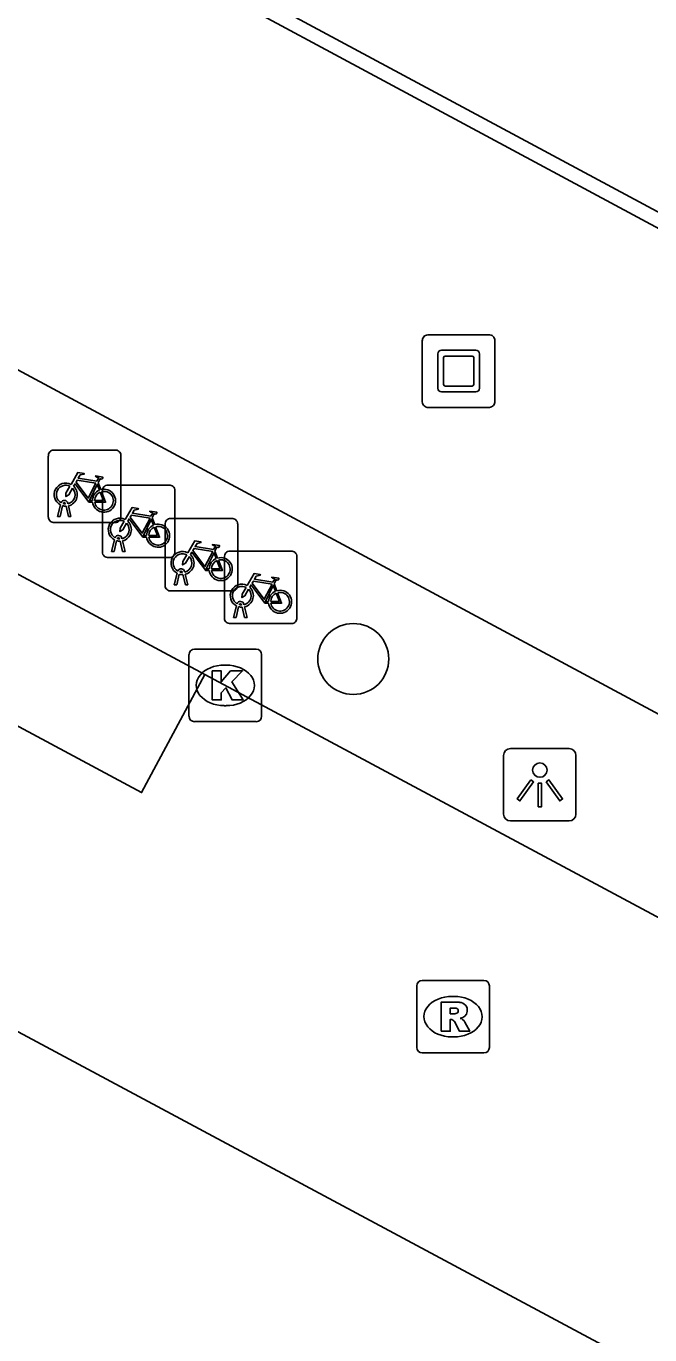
# Model space of a CAD drawing. Extents: x 159489 to 160304, y 383826 to 384530.
# Drawn here: x 159700.71 to 159709.31, y 384260.03 to 384278.07 of the extents above; entities that cross this region are included whole.
import ezdxf

# ---------------------------------------------------------------- set-up
doc = ezdxf.new("R2010")
doc.units = 0
for name, color, linetype in [('IMGEO_Boom', 7, 'Continuous'), ('IMGEO_Fietsenrek', 7, 'Continuous'), ('IMGEO_Kolk', 7, 'Continuous'), ('IMGEO_Kunstobject', 7, 'Continuous'), ('IMGEO_Lichtpunt', 7, 'Continuous'), ('IMGEO_Lijnafwatering', 7, 'Continuous'), ('IMGEO_Rijbaan_lokaal_gesloten', 7, 'Continuous'), ('IMGEO_Rioolput', 7, 'Continuous'), ('IMGEO_Voetpad_open', 7, 'Continuous')]:
    doc.layers.add(name, color=color, linetype=linetype)

msp = doc.modelspace()

# ---------------------------------------------------------------- linework, layer by layer
at = {"layer": 'IMGEO_Boom'}
msp.add_circle((159705.22, 384269.348), 0.489, dxfattribs=at)
at = {"layer": 'IMGEO_Fietsenrek'}
for p, q in [((159701.093, 384272.228), (159701.934, 384272.228)), ((159701.934, 384272.228), (159701.093, 384272.228)), ((159702.018, 384272.153), (159702.018, 384271.312)), ((159702.018, 384271.312), (159702.018, 384272.153)), ((159701.018, 384271.303), (159701.018, 384272.144)), ((159701.018, 384272.144), (159701.018, 384271.303)), ((159701.705, 384271.777), (159701.741, 384271.682)), ((159701.763, 384270.82), (159701.763, 384271.661)), ((159701.763, 384271.661), (159701.763, 384270.82)), ((159701.838, 384271.745), (159702.679, 384271.745)), ((159702.679, 384271.745), (159701.838, 384271.745)), ((159702.763, 384271.67), (159702.763, 384270.829)), ((159702.763, 384270.829), (159702.763, 384271.67)), ((159701.145, 384271.312), (159701.184, 384271.472)), ((159701.214, 384271.46), (159701.179, 384271.312)), ((159701.256, 384271.484), (159701.255, 384271.488)), ((159701.297, 384271.312), (159701.263, 384271.454)), ((159701.287, 384271.495), (159701.288, 384271.488)), ((159701.295, 384271.458), (159701.33, 384271.312)), ((159701.179, 384271.312), (159701.145, 384271.312)), ((159701.33, 384271.312), (159701.297, 384271.312)), ((159702.45, 384271.294), (159702.486, 384271.199)), ((159702.702, 384271.285), (159703.543, 384271.285)), ((159703.543, 384271.285), (159702.702, 384271.285)), ((159701.943, 384271.228), (159701.102, 384271.228)), ((159701.102, 384271.228), (159701.943, 384271.228)), ((159702.627, 384270.36), (159702.627, 384271.201)), ((159702.627, 384271.201), (159702.627, 384270.36)), ((159703.627, 384271.21), (159703.627, 384270.369)), ((159703.627, 384270.369), (159703.627, 384271.21)), ((159701.89, 384270.829), (159701.929, 384270.989)), ((159701.959, 384270.977), (159701.924, 384270.829)), ((159702.001, 384271.001), (159702, 384271.005)), ((159702.042, 384270.829), (159702.008, 384270.971)), ((159702.032, 384271.012), (159702.033, 384271.005)), ((159702.04, 384270.975), (159702.075, 384270.829)), ((159702.688, 384270.745), (159701.847, 384270.745)), ((159701.847, 384270.745), (159702.688, 384270.745)), ((159701.924, 384270.829), (159701.89, 384270.829)), ((159702.075, 384270.829), (159702.042, 384270.829)), ((159703.314, 384270.834), (159703.35, 384270.739)), ((159703.444, 384269.91), (159703.444, 384270.751)), ((159703.444, 384270.751), (159703.444, 384269.91)), ((159703.519, 384270.835), (159704.36, 384270.835)), ((159704.36, 384270.835), (159703.519, 384270.835)), ((159704.444, 384270.76), (159704.444, 384269.919)), ((159704.444, 384269.919), (159704.444, 384270.76)), ((159702.754, 384270.369), (159702.793, 384270.529)), ((159702.865, 384270.541), (159702.864, 384270.545)), ((159702.896, 384270.552), (159702.897, 384270.545)), ((159702.788, 384270.369), (159702.754, 384270.369)), ((159702.823, 384270.517), (159702.788, 384270.369)), ((159702.906, 384270.369), (159702.872, 384270.511)), ((159702.904, 384270.515), (159702.939, 384270.369)), ((159702.939, 384270.369), (159702.906, 384270.369)), ((159704.131, 384270.384), (159704.167, 384270.289)), ((159703.552, 384270.285), (159702.711, 384270.285)), ((159702.711, 384270.285), (159703.552, 384270.285)), ((159703.571, 384269.919), (159703.61, 384270.079)), ((159703.64, 384270.067), (159703.605, 384269.919)), ((159703.682, 384270.091), (159703.681, 384270.095)), ((159703.723, 384269.919), (159703.689, 384270.061)), ((159703.713, 384270.102), (159703.714, 384270.095)), ((159703.721, 384270.065), (159703.756, 384269.919)), ((159704.369, 384269.835), (159703.528, 384269.835)), ((159703.528, 384269.835), (159704.369, 384269.835)), ((159703.605, 384269.919), (159703.571, 384269.919)), ((159703.756, 384269.919), (159703.723, 384269.919))]:
    msp.add_line(p, q, dxfattribs=at)
for points in [[(159701.331, 384271.754), (159701.426, 384271.918), (159701.512, 384271.904), (159701.514, 384271.895), (159701.458, 384271.884), (159701.431, 384271.839), (159701.687, 384271.798)], [(159701.674, 384271.773), (159701.417, 384271.814), (159701.4, 384271.785), (159701.567, 384271.565), (159701.674, 384271.773)], [(159701.687, 384271.798), (159701.712, 384271.847), (159701.706, 384271.851), (159701.683, 384271.855), (159701.671, 384271.862), (159701.67, 384271.865), (159701.672, 384271.87), (159701.767, 384271.855), (159701.769, 384271.845), (159701.759, 384271.832), (159701.747, 384271.826), (159701.733, 384271.832), (159701.705, 384271.777)], [(159701.352, 384271.702), (159701.3, 384271.612), (159701.26, 384271.587), (159701.261, 384271.634), (159701.316, 384271.728)], [(159701.627, 384271.51), (159701.577, 384271.51), (159701.386, 384271.761), (159701.367, 384271.729)], [(159701.722, 384271.675), (159701.692, 384271.752), (159701.583, 384271.534), (159701.626, 384271.534)], [(159701.656, 384271.534), (159701.776, 384271.533), (159701.732, 384271.647)], [(159701.752, 384271.654), (159701.807, 384271.509), (159701.657, 384271.509)], [(159702.076, 384271.271), (159702.171, 384271.435), (159702.257, 384271.421), (159702.259, 384271.412), (159702.203, 384271.401), (159702.176, 384271.356), (159702.432, 384271.315)], [(159702.097, 384271.219), (159702.045, 384271.129), (159702.005, 384271.104), (159702.006, 384271.151), (159702.061, 384271.245)], [(159702.372, 384271.027), (159702.322, 384271.027), (159702.131, 384271.278), (159702.112, 384271.246)], [(159702.419, 384271.29), (159702.162, 384271.331), (159702.145, 384271.302), (159702.312, 384271.082), (159702.419, 384271.29)], [(159702.467, 384271.192), (159702.437, 384271.269), (159702.328, 384271.051), (159702.371, 384271.051)], [(159702.432, 384271.315), (159702.457, 384271.364), (159702.451, 384271.368), (159702.428, 384271.372), (159702.416, 384271.379), (159702.415, 384271.382), (159702.417, 384271.387), (159702.512, 384271.372), (159702.514, 384271.362), (159702.504, 384271.349), (159702.492, 384271.343), (159702.478, 384271.349), (159702.45, 384271.294)], [(159702.401, 384271.051), (159702.521, 384271.05), (159702.477, 384271.164)], [(159702.497, 384271.171), (159702.552, 384271.026), (159702.402, 384271.026)], [(159702.94, 384270.811), (159703.035, 384270.975), (159703.121, 384270.961), (159703.123, 384270.952), (159703.067, 384270.941), (159703.04, 384270.896), (159703.296, 384270.855)], [(159703.296, 384270.855), (159703.321, 384270.904), (159703.315, 384270.908), (159703.292, 384270.912), (159703.28, 384270.919), (159703.279, 384270.922), (159703.281, 384270.927), (159703.376, 384270.912), (159703.378, 384270.902), (159703.368, 384270.889), (159703.356, 384270.883), (159703.342, 384270.889), (159703.314, 384270.834)], [(159702.961, 384270.759), (159702.909, 384270.669), (159702.869, 384270.644), (159702.87, 384270.691), (159702.925, 384270.785)], [(159703.236, 384270.567), (159703.186, 384270.567), (159702.995, 384270.818), (159702.976, 384270.786)], [(159703.283, 384270.83), (159703.026, 384270.871), (159703.009, 384270.842), (159703.176, 384270.622), (159703.283, 384270.83)], [(159703.331, 384270.732), (159703.301, 384270.809), (159703.192, 384270.591), (159703.235, 384270.591)], [(159703.265, 384270.591), (159703.385, 384270.59), (159703.341, 384270.704)], [(159703.361, 384270.711), (159703.416, 384270.566), (159703.266, 384270.566)], [(159703.757, 384270.361), (159703.852, 384270.525), (159703.938, 384270.511), (159703.94, 384270.502), (159703.884, 384270.491), (159703.857, 384270.446), (159704.113, 384270.405)], [(159704.053, 384270.117), (159704.003, 384270.117), (159703.812, 384270.368), (159703.793, 384270.336)], [(159704.1, 384270.38), (159703.843, 384270.421), (159703.826, 384270.392), (159703.993, 384270.172), (159704.1, 384270.38)], [(159704.148, 384270.282), (159704.118, 384270.359), (159704.009, 384270.141), (159704.052, 384270.141)], [(159704.113, 384270.405), (159704.138, 384270.454), (159704.132, 384270.458), (159704.109, 384270.462), (159704.097, 384270.469), (159704.096, 384270.472), (159704.098, 384270.477), (159704.193, 384270.462), (159704.195, 384270.452), (159704.185, 384270.439), (159704.173, 384270.433), (159704.159, 384270.439), (159704.131, 384270.384)], [(159703.778, 384270.309), (159703.726, 384270.219), (159703.686, 384270.194), (159703.687, 384270.241), (159703.742, 384270.335)], [(159704.082, 384270.141), (159704.202, 384270.14), (159704.158, 384270.254)], [(159704.178, 384270.261), (159704.233, 384270.116), (159704.083, 384270.116)]]:
    msp.add_lwpolyline(points, dxfattribs=at)
for centre, radius, start, end in [((159701.096, 384272.15), 0.0779, 92.4484, 184.2845), ((159701.096, 384272.15), 0.0779, 92.4484, 184.2845), ((159701.94, 384272.15), 0.0779, 2.4484, 94.2845), ((159701.94, 384272.15), 0.0779, 2.4484, 94.2845), ((159701.258, 384271.613), 0.159, 62.6766, 242.1369), ((159701.258, 384271.613), 0.129, 63.3192, 238.903), ((159701.258, 384271.613), 0.129, 283.6043, 43.4302), ((159701.258, 384271.613), 0.159, 283.5766, 46.6042), ((159701.785, 384271.529), 0.159, 113.3408, 178.3217), ((159701.785, 384271.529), 0.159, 187.0065, 105.7708), ((159701.785, 384271.529), 0.129, 113.923, 177.9556), ((159701.785, 384271.529), 0.129, 188.6715, 104.5883), ((159701.841, 384271.667), 0.0779, 92.4484, 184.2845), ((159701.841, 384271.667), 0.0779, 92.4484, 184.2845), ((159702.685, 384271.667), 0.0779, 2.4484, 94.2845), ((159702.685, 384271.667), 0.0779, 2.4484, 94.2845), ((159701.238, 384271.484), 0.0499, 12.8025, 158.6934), ((159701.258, 384271.613), 0.159, 253.9967, 271.7867), ((159701.238, 384271.484), 0.0174, 12.8025, 163.4502), ((159701.258, 384271.613), 0.129, 253.415, 269.0204), ((159701.096, 384271.306), 0.0779, 182.4484, 274.2845), ((159701.096, 384271.306), 0.0779, 182.4484, 274.2845), ((159702.003, 384271.13), 0.159, 62.6766, 242.1369), ((159702.003, 384271.13), 0.129, 63.3192, 238.903), ((159701.94, 384271.306), 0.0779, 272.4484, 4.2845), ((159701.94, 384271.306), 0.0779, 272.4484, 4.2845), ((159702.003, 384271.13), 0.159, 283.5766, 46.6042), ((159702.705, 384271.207), 0.0779, 92.4484, 184.2845), ((159702.705, 384271.207), 0.0779, 92.4484, 184.2845), ((159703.549, 384271.207), 0.0779, 2.4484, 94.2845), ((159703.549, 384271.207), 0.0779, 2.4484, 94.2845), ((159702.003, 384271.13), 0.129, 283.6043, 43.4302), ((159702.53, 384271.046), 0.159, 113.3408, 178.3217), ((159702.53, 384271.046), 0.159, 187.0065, 105.7708), ((159702.53, 384271.046), 0.129, 113.923, 177.9556), ((159702.53, 384271.046), 0.129, 188.6715, 104.5883), ((159701.983, 384271.001), 0.0499, 12.8025, 158.6934), ((159702.003, 384271.13), 0.159, 253.9967, 271.7867), ((159701.983, 384271.001), 0.0174, 12.8025, 163.4502), ((159702.003, 384271.13), 0.129, 253.415, 269.0204), ((159701.841, 384270.823), 0.0779, 182.4484, 274.2845), ((159701.841, 384270.823), 0.0779, 182.4484, 274.2845), ((159702.685, 384270.823), 0.0779, 272.4484, 4.2845), ((159702.685, 384270.823), 0.0779, 272.4484, 4.2845), ((159702.867, 384270.67), 0.159, 62.6766, 242.1369), ((159702.867, 384270.67), 0.129, 63.3192, 238.903), ((159702.867, 384270.67), 0.129, 283.6043, 43.4302), ((159702.867, 384270.67), 0.159, 283.5766, 46.6042), ((159703.394, 384270.586), 0.159, 113.3408, 178.3217), ((159703.394, 384270.586), 0.159, 187.0065, 105.7708), ((159703.394, 384270.586), 0.129, 113.923, 177.9556), ((159703.394, 384270.586), 0.129, 188.6715, 104.5883), ((159703.522, 384270.757), 0.0779, 92.4484, 184.2845), ((159703.522, 384270.757), 0.0779, 92.4484, 184.2845), ((159704.366, 384270.757), 0.0779, 2.4484, 94.2845), ((159704.366, 384270.757), 0.0779, 2.4484, 94.2845), ((159702.847, 384270.541), 0.0499, 12.8025, 158.6934), ((159702.847, 384270.541), 0.0174, 12.8025, 163.4502), ((159702.867, 384270.67), 0.129, 253.415, 269.0204), ((159702.705, 384270.363), 0.0779, 182.4484, 274.2845), ((159702.705, 384270.363), 0.0779, 182.4484, 274.2845), ((159702.867, 384270.67), 0.159, 253.9967, 271.7867), ((159703.684, 384270.22), 0.159, 62.6766, 242.1369), ((159703.549, 384270.363), 0.0779, 272.4484, 4.2845), ((159703.549, 384270.363), 0.0779, 272.4484, 4.2845), ((159703.684, 384270.22), 0.129, 63.3192, 238.903), ((159703.684, 384270.22), 0.129, 283.6043, 43.4302), ((159703.684, 384270.22), 0.159, 283.5766, 46.6042), ((159704.211, 384270.136), 0.159, 113.3408, 178.3217), ((159704.211, 384270.136), 0.159, 187.0065, 105.7708), ((159704.211, 384270.136), 0.129, 113.923, 177.9556), ((159704.211, 384270.136), 0.129, 188.6715, 104.5883), ((159703.664, 384270.091), 0.0499, 12.8025, 158.6934), ((159703.684, 384270.22), 0.159, 253.9967, 271.7867), ((159703.664, 384270.091), 0.0174, 12.8025, 163.4502), ((159703.684, 384270.22), 0.129, 253.415, 269.0204), ((159703.522, 384269.913), 0.0779, 182.4484, 274.2845), ((159703.522, 384269.913), 0.0779, 182.4484, 274.2845), ((159704.366, 384269.913), 0.0779, 272.4484, 4.2845), ((159704.366, 384269.913), 0.0779, 272.4484, 4.2845)]:
    msp.add_arc(centre, radius, start, end, dxfattribs=at)
at = {"layer": 'IMGEO_Kolk'}
for p, q in [((159703.031, 384269.484), (159703.883, 384269.484)), ((159702.956, 384268.558), (159702.956, 384269.41)), ((159703.444, 384269.264), (159703.469, 384269.264)), ((159703.957, 384269.41), (159703.957, 384268.558)), ((159703.467, 384268.704), (159703.442, 384268.704)), ((159703.883, 384268.484), (159703.031, 384268.484))]:
    msp.add_line(p, q, dxfattribs=at)
for points in [[(159703.031, 384269.484), (159703.883, 384269.484)], [(159702.956, 384268.558), (159702.956, 384269.41)], [(159703.957, 384269.41), (159703.957, 384268.558)], [(159703.277, 384269.184), (159703.4, 384269.184), (159703.4, 384269.033), (159703.53, 384269.184), (159703.694, 384269.184), (159703.548, 384269.033), (159703.701, 384268.784), (159703.549, 384268.784), (159703.464, 384268.948), (159703.4, 384268.881), (159703.4, 384268.784), (159703.277, 384268.784), (159703.277, 384269.184)], [(159703.883, 384268.484), (159703.031, 384268.484)]]:
    msp.add_lwpolyline(points, dxfattribs=at)
for centre, start, end in [((159703.033, 384269.408), 91.552, 178.448), ((159703.033, 384269.408), 91.552, 178.448), ((159703.881, 384269.408), 1.552, 88.448), ((159703.881, 384269.408), 1.552, 88.448), ((159703.033, 384268.56), 181.552, 268.448), ((159703.033, 384268.56), 181.552, 268.448), ((159703.881, 384268.56), 271.552, 358.448), ((159703.881, 384268.56), 271.552, 358.448)]:
    msp.add_arc(centre, 0.0765, start, end, dxfattribs=at)
for centre, major_axis, ratio, start_param, end_param in [((159703.443, 384268.984), (-0.387, 0.002), 0.722429, 4.712389, 7.853982), ((159703.468, 384268.984), (-0.39, 0.002), 0.717154, 1.570796, 4.712389)]:
    msp.add_ellipse(centre, major_axis=major_axis, ratio=ratio, start_param=start_param, end_param=end_param, dxfattribs=at)
at = {"layer": 'IMGEO_Kunstobject'}
for p, q in [((159707.087, 384273.815), (159706.246, 384273.815)), ((159707.087, 384273.815), (159706.246, 384273.815)), ((159706.171, 384273.731), (159706.171, 384272.89)), ((159706.171, 384273.731), (159706.171, 384272.89)), ((159706.435, 384273.603), (159706.909, 384273.603)), ((159707.171, 384272.899), (159707.171, 384273.74)), ((159707.171, 384272.899), (159707.171, 384273.74)), ((159706.385, 384273.079), (159706.385, 384273.553)), ((159706.465, 384273.503), (159706.465, 384273.129)), ((159706.859, 384273.523), (159706.485, 384273.523)), ((159706.879, 384273.129), (159706.879, 384273.503)), ((159706.959, 384273.553), (159706.959, 384273.079)), ((159706.485, 384273.109), (159706.859, 384273.109)), ((159706.909, 384273.029), (159706.435, 384273.029)), ((159706.255, 384272.815), (159707.096, 384272.815)), ((159706.255, 384272.815), (159707.096, 384272.815))]:
    msp.add_line(p, q, dxfattribs=at)
for centre, radius, start, end in [((159706.249, 384273.737), 0.0779, 92.4484, 184.2845), ((159706.249, 384273.737), 0.0779, 92.4484, 184.2845), ((159707.093, 384273.737), 0.0779, 2.4484, 94.2845), ((159707.093, 384273.737), 0.0779, 2.4484, 94.2845), ((159706.435, 384273.553), 0.05, 90, 180), ((159706.909, 384273.553), 0.05, 360, 90), ((159706.485, 384273.503), 0.02, 90, 180), ((159706.859, 384273.503), 0.02, 360, 90), ((159706.435, 384273.079), 0.05, 180, 270), ((159706.485, 384273.129), 0.02, 180, 270), ((159706.859, 384273.129), 0.02, 270, 0), ((159706.909, 384273.079), 0.05, 270, 0), ((159706.249, 384272.893), 0.0779, 182.4484, 274.2845), ((159706.249, 384272.893), 0.0779, 182.4484, 274.2845), ((159707.093, 384272.893), 0.0779, 272.4484, 4.2845), ((159707.093, 384272.893), 0.0779, 272.4484, 4.2845)]:
    msp.add_arc(centre, radius, start, end, dxfattribs=at)
at = {"layer": 'IMGEO_Lichtpunt'}
for p, q in [((159707.292, 384268.018), (159707.292, 384267.211)), ((159707.292, 384268.018), (159707.292, 384267.211)), ((159708.194, 384268.113), (159707.386, 384268.113)), ((159708.194, 384268.113), (159707.386, 384268.113)), ((159708.288, 384267.211), (159708.288, 384268.018)), ((159708.288, 384267.211), (159708.288, 384268.018)), ((159707.386, 384267.117), (159708.194, 384267.117)), ((159707.386, 384267.117), (159708.194, 384267.117))]:
    msp.add_line(p, q, dxfattribs=at)
for points in [[(159707.666, 384267.682), (159707.705, 384267.654), (159707.517, 384267.392), (159707.479, 384267.419), (159707.666, 384267.682)], [(159707.878, 384267.654), (159707.916, 384267.681), (159708.103, 384267.419), (159708.064, 384267.391), (159707.878, 384267.654)], [(159707.768, 384267.634), (159707.815, 384267.634), (159707.815, 384267.312), (159707.768, 384267.312), (159707.768, 384267.634)]]:
    msp.add_lwpolyline(points, dxfattribs=at)
msp.add_circle((159707.791, 384267.816), 0.0994, dxfattribs=at)
for centre, start, end in [((159707.386, 384268.018), 90, 180), ((159707.386, 384268.018), 90, 180), ((159708.194, 384268.018), 0, 90), ((159708.194, 384268.018), 0, 90), ((159707.386, 384267.211), 180, 270), ((159707.386, 384267.211), 180, 270), ((159708.194, 384267.211), 270, 0), ((159708.194, 384267.211), 270, 360)]:
    msp.add_arc(centre, 0.0946, start, end, dxfattribs=at)
at = {"layer": 'IMGEO_Lijnafwatering'}
msp.add_lwpolyline([(159711.214, 384274.544), (159694.446, 384283.552)], dxfattribs=at)
at = {"layer": 'IMGEO_Rijbaan_lokaal_gesloten'}
for points in [[(159698.359, 384271.717), (159697.486, 384270.09), (159702.303, 384267.507), (159703.175, 384269.135)], [(159703.175, 384269.135), (159718.689, 384260.816)], [(159711.716, 384258.252), (159698.746, 384265.2)]]:
    msp.add_lwpolyline(points, dxfattribs=at)
at = {"layer": 'IMGEO_Rioolput'}
for p, q in [((159706.094, 384263.992), (159706.094, 384264.844)), ((159706.169, 384264.918), (159707.021, 384264.918)), ((159707.095, 384264.844), (159707.095, 384263.992)), ((159706.582, 384264.698), (159706.607, 384264.698)), ((159706.605, 384264.138), (159706.58, 384264.138)), ((159707.021, 384263.918), (159706.169, 384263.918))]:
    msp.add_line(p, q, dxfattribs=at)
for points in [[(159706.094, 384263.992), (159706.094, 384264.844)], [(159706.169, 384264.918), (159707.021, 384264.918)], [(159707.095, 384264.844), (159707.095, 384263.992)], [(159706.683, 384264.616), (159706.431, 384264.618), (159706.431, 384264.218)], [(159706.609, 384264.537), (159706.555, 384264.537), (159706.555, 384264.456)], [(159706.555, 384264.456), (159706.607, 384264.456)], [(159706.431, 384264.218), (159706.555, 384264.218), (159706.555, 384264.38), (159706.566, 384264.38)], [(159706.613, 384264.351), (159706.684, 384264.218), (159706.824, 384264.218), (159706.759, 384264.344)], [(159707.021, 384263.918), (159706.169, 384263.918)]]:
    msp.add_lwpolyline(points, dxfattribs=at)
for centre, radius, start, end in [((159706.171, 384264.842), 0.0765, 91.552, 178.448), ((159706.171, 384264.842), 0.0765, 91.552, 178.448), ((159707.019, 384264.842), 0.0765, 1.552, 88.448), ((159707.019, 384264.842), 0.0765, 1.552, 88.448), ((159706.682, 384264.506), 0.109, 350.3612, 89.416), ((159706.591, 384264.645), 0.19, 274.7715, 282.9687), ((159706.615, 384264.441), 0.0964, 77.0061, 93.1865), ((159706.629, 384264.498), 0.0378, 276.6634, 79.6772), ((159706.68, 384264.506), 0.112, 277.5842, 350.9817), ((159706.664, 384264.291), 0.108, 29.5134, 73.7905), ((159706.565, 384264.327), 0.0533, 26.0293, 88.6989), ((159706.171, 384263.994), 0.0765, 181.552, 268.448), ((159706.171, 384263.994), 0.0765, 181.552, 268.448), ((159707.019, 384263.994), 0.0765, 271.552, 358.448), ((159707.019, 384263.994), 0.0765, 271.552, 358.448)]:
    msp.add_arc(centre, radius, start, end, dxfattribs=at)
for centre, major_axis, ratio, start_param, end_param in [((159706.581, 384264.418), (-0.387, 0.002), 0.722429, 4.712389, 7.853982), ((159706.606, 384264.418), (-0.39, 0.002), 0.717154, 1.570796, 4.712389)]:
    msp.add_ellipse(centre, major_axis=major_axis, ratio=ratio, start_param=start_param, end_param=end_param, dxfattribs=at)
at = {"layer": 'IMGEO_Voetpad_open'}
for points in [[(159778.522, 384238.137), (159775.75, 384232.935), (159674.737, 384287.233), (159677.536, 384292.428), (159778.522, 384238.137)], [(159698.359, 384271.717), (159703.175, 384269.135)]]:
    msp.add_lwpolyline(points, dxfattribs=at)

doc.saveas('drawing.dxf')
